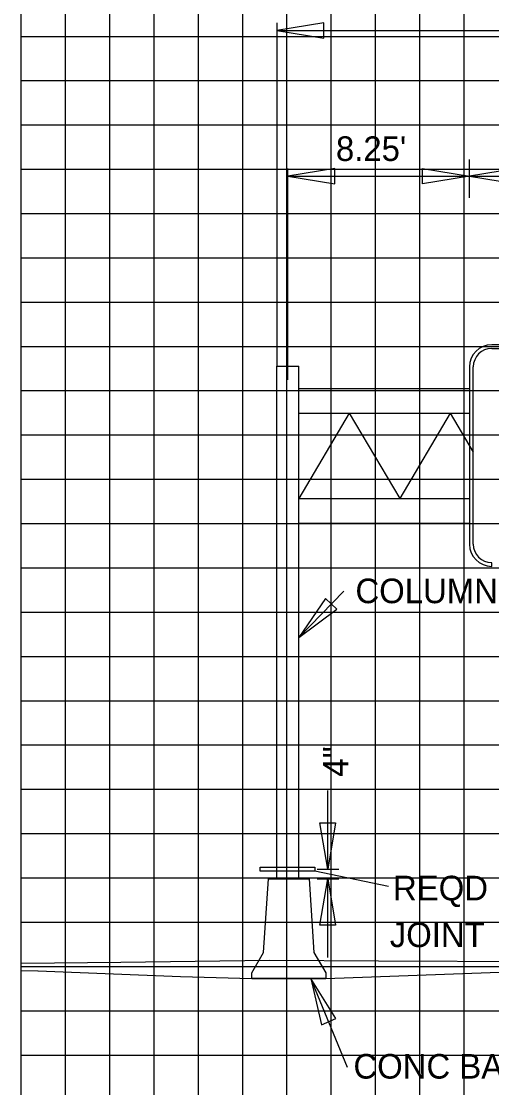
# Model space of a CAD drawing. Extents: x 1797809 to 2198143, y 249608 to 1237864.
# Drawn here: x 2195924.71 to 2195945.96, y 1237264.63 to 1237312.78 of the extents above; entities that cross this region are included whole.
import ezdxf

# ---------------------------------------------------------------- set-up
doc = ezdxf.new("R2010")
doc.units = 0
for name, color, linetype in [('3', 7, 'Continuous'), ('60', 7, 'Continuous'), ('Default', 7, 'Continuous'), ('DESIGN - SHEET - Light Grid', 7, 'Continuous'), ('DESIGN - TRAFFIC CONTROL PERMANENT - Signs', 7, 'Continuous'), ('GSCOLORFILL', 7, 'Continuous'), ('GSDIMS', 7, 'Continuous'), ('GSSHT', 7, 'Continuous'), ('Level 55', 7, 'Continuous')]:
    doc.layers.add(name, color=color, linetype=linetype)

msp = doc.modelspace()

# ---------------------------------------------------------------- linework, layer by layer
at = {"layer": '3'}
for p, q in [((2195936.245, 1237312.722), (2195936.245, 1237297.208)), ((2195936.245, 1237312.374), (2196027.667, 1237312.374)), ((2195936.245, 1237274.058), (2195936.245, 1237297.208)), ((2195937.245, 1237274.058), (2195937.245, 1237297.208)), ((2195937.245, 1237284.963), (2195939.278, 1237287.059)), ((2195938.551, 1237274.502), (2195938.551, 1237278.055)), ((2195938.069, 1237274.502), (2195939.052, 1237274.502)), ((2195941.292, 1237273.72), (2195937.96, 1237274.413)), ((2195938.069, 1237274.058), (2195939.052, 1237274.058)), ((2195938.551, 1237270.504), (2195938.551, 1237274.058)), ((2195939.442, 1237265.538), (2195937.784, 1237269.557))]:
    msp.add_line(p, q, dxfattribs=at)
msp.add_lwpolyline([(2195937.96, 1237274.413), (2195935.492, 1237274.413), (2195935.492, 1237274.591), (2195937.96, 1237274.591)], close=True, dxfattribs=at)
at = {"layer": '60'}
msp.add_line((2195924.707, 1237258.106), (2195924.707, 1237318.106), dxfattribs=at)
at = {"layer": 'Default'}
msp.add_line((2195936.745, 1237296.595), (2195936.745, 1237306.137), dxfattribs=at)
msp.add_lwpolyline([(2195935.118, 1237269.818), (2195935.647, 1237270.728), (2195935.869, 1237274.058), (2195937.705, 1237274.058), (2195937.927, 1237270.728), (2195938.458, 1237269.818), (2195938.458, 1237269.558), (2195935.118, 1237269.558)], close=True, dxfattribs=at)
at = {"layer": 'DESIGN - SHEET - Light Grid'}
msp.add_lwpolyline([(2195924.707, 1237270.255), (2195929.205, 1237270.305), (2195935.917, 1237270.393), (2195940.848, 1237270.365), (2195947.963, 1237270.325), (2195957.602, 1237270.142), (2195960.281, 1237270.092), (2195966.061, 1237269.965), (2195971.761, 1237269.84), (2195971.931, 1237269.832), (2195973.005, 1237269.789), (2195973.53, 1237269.764), (2195976.029, 1237269.641), (2195980.74, 1237269.676), (2195983.097, 1237269.69), (2195986.662, 1237269.794), (2195986.744, 1237269.796), (2195987.143, 1237269.806), (2195995.244, 1237270.008)], dxfattribs=at)
at = {"layer": 'DESIGN - TRAFFIC CONTROL PERMANENT - Signs'}
msp.add_lwpolyline([(2195924.707, 1237269.924), (2195925.456, 1237269.907), (2195925.462, 1237269.907), (2195931.894, 1237269.65), (2195935.118, 1237269.558), (2195938.458, 1237269.558), (2195947.955, 1237269.907), (2195959.956, 1237270.171), (2195967.701, 1237270.001), (2195971.956, 1237269.907), (2195971.96, 1237269.907), (2195977.945, 1237269.741), (2195983.955, 1237269.573)], dxfattribs=at)
at = {"layer": 'GSCOLORFILL'}
for p, q in [((2195958.956, 1237298.18), (2195945.956, 1237298.18)), ((2195945.956, 1237298.013), (2195958.956, 1237298.013)), ((2195944.956, 1237297.18), (2195944.956, 1237289.172)), ((2195945.122, 1237289.172), (2195945.122, 1237297.18)), ((2195945.956, 1237288.172), (2195945.956, 1237288.338))]:
    msp.add_line(p, q, dxfattribs=at)
for centre, radius, start, end in [((2195945.956, 1237297.18), 1, 90, 180), ((2195945.956, 1237297.18), 0.833, 90, 180), ((2195945.956, 1237289.172), 1, 180, 270), ((2195945.956, 1237289.172), 0.833, 180, 270)]:
    msp.add_arc(centre, radius, start, end, dxfattribs=at)
at = {"layer": 'GSDIMS'}
for p, q in [((2195944.956, 1237304.806), (2195944.956, 1237306.548)), ((2195936.745, 1237305.79), (2195944.956, 1237305.79)), ((2195944.956, 1237305.79), (2195959.956, 1237305.79)), ((2195936.245, 1237297.208), (2195937.245, 1237297.208)), ((2195937.245, 1237296.208), (2195944.956, 1237296.208)), ((2195939.524, 1237295.097), (2195937.245, 1237291.235)), ((2195937.245, 1237295.097), (2195944.956, 1237295.097)), ((2195939.524, 1237295.097), (2195941.802, 1237291.235)), ((2195944.081, 1237295.097), (2195941.802, 1237291.235)), ((2195944.081, 1237295.097), (2195945.122, 1237293.332)), ((2195937.245, 1237291.235), (2195944.956, 1237291.235)), ((2195937.245, 1237290.125), (2195944.956, 1237290.125))]:
    msp.add_line(p, q, dxfattribs=at)
for points in [[(2195936.245, 1237312.374), (2195938.373, 1237312.027), (2195938.373, 1237312.722)], [(2195936.745, 1237305.79), (2195938.873, 1237305.443), (2195938.873, 1237306.137)], [(2195944.956, 1237305.79), (2195942.827, 1237305.443), (2195942.827, 1237306.137)], [(2195944.956, 1237305.79), (2195947.084, 1237305.443), (2195947.084, 1237306.137)], [(2195937.245, 1237284.963), (2195938.968, 1237286.235), (2195938.453, 1237286.713)], [(2195938.551, 1237274.502), (2195938.196, 1237276.585), (2195938.906, 1237276.585)], [(2195938.551, 1237274.058), (2195938.906, 1237271.975), (2195938.196, 1237271.975)], [(2195937.784, 1237269.557), (2195938.265, 1237267.471), (2195938.908, 1237267.752)]]:
    msp.add_lwpolyline(points, close=True, dxfattribs=at)
at = {"layer": 'GSSHT'}
for p, q in [((2195926.707, 1237258.106), (2195926.707, 1237318.106)), ((2195928.707, 1237258.106), (2195928.707, 1237318.106)), ((2195930.707, 1237258.106), (2195930.707, 1237318.106)), ((2195932.707, 1237258.106), (2195932.707, 1237318.106)), ((2195934.707, 1237258.106), (2195934.707, 1237318.106)), ((2195936.707, 1237258.106), (2195936.707, 1237318.106)), ((2195938.707, 1237258.106), (2195938.707, 1237318.106)), ((2195940.707, 1237258.106), (2195940.707, 1237318.106)), ((2195942.707, 1237258.106), (2195942.707, 1237318.106)), ((2195944.707, 1237258.106), (2195944.707, 1237318.106)), ((2195924.707, 1237312.106), (2196054.707, 1237312.106)), ((2195924.707, 1237310.106), (2196054.707, 1237310.106)), ((2195924.707, 1237308.106), (2196054.707, 1237308.106)), ((2195924.707, 1237306.106), (2196054.707, 1237306.106)), ((2195924.707, 1237304.106), (2196054.707, 1237304.106)), ((2195924.707, 1237302.106), (2196054.707, 1237302.106)), ((2195924.707, 1237300.106), (2196054.707, 1237300.106)), ((2195924.707, 1237298.106), (2196054.707, 1237298.106)), ((2195924.707, 1237296.106), (2196054.707, 1237296.106)), ((2195924.707, 1237294.106), (2196054.707, 1237294.106)), ((2195924.707, 1237292.106), (2196054.707, 1237292.106)), ((2195924.707, 1237290.106), (2196054.707, 1237290.106)), ((2195924.707, 1237288.106), (2196054.707, 1237288.106)), ((2195924.707, 1237286.106), (2196054.707, 1237286.106)), ((2195924.707, 1237284.106), (2196054.707, 1237284.106)), ((2195924.707, 1237282.106), (2196054.707, 1237282.106)), ((2195924.707, 1237280.106), (2196054.707, 1237280.106)), ((2195924.707, 1237278.106), (2196054.707, 1237278.106)), ((2195924.707, 1237276.106), (2196054.707, 1237276.106)), ((2195924.707, 1237274.106), (2196054.707, 1237274.106)), ((2195924.707, 1237272.106), (2196054.707, 1237272.106)), ((2195924.707, 1237270.106), (2196054.707, 1237270.106)), ((2195924.707, 1237268.106), (2196054.707, 1237268.106)), ((2195924.707, 1237266.106), (2196054.707, 1237266.106))]:
    msp.add_line(p, q, dxfattribs=at)

# ---------------------------------------------------------------- texts
at = {"layer": 'Level 55'}
for s, height, p in [("8.25'", 1.1105, (2195938.921, 1237306.478)), ('COLUMN', 1.1105, (2195939.801, 1237286.509)), ('REQD', 1.1105, (2195941.5, 1237273.089)), ('JOINT', 1.1105, (2195941.353, 1237270.978)), ('CONC BAR WALL', 1.11046, (2195939.711, 1237265.041))]:
    msp.add_text(s, height=height, dxfattribs=at).set_placement(p)
msp.add_text('4"', height=1.1346, rotation=90, dxfattribs=at).set_placement((2195939.477, 1237278.663))

doc.saveas('drawing.dxf')
